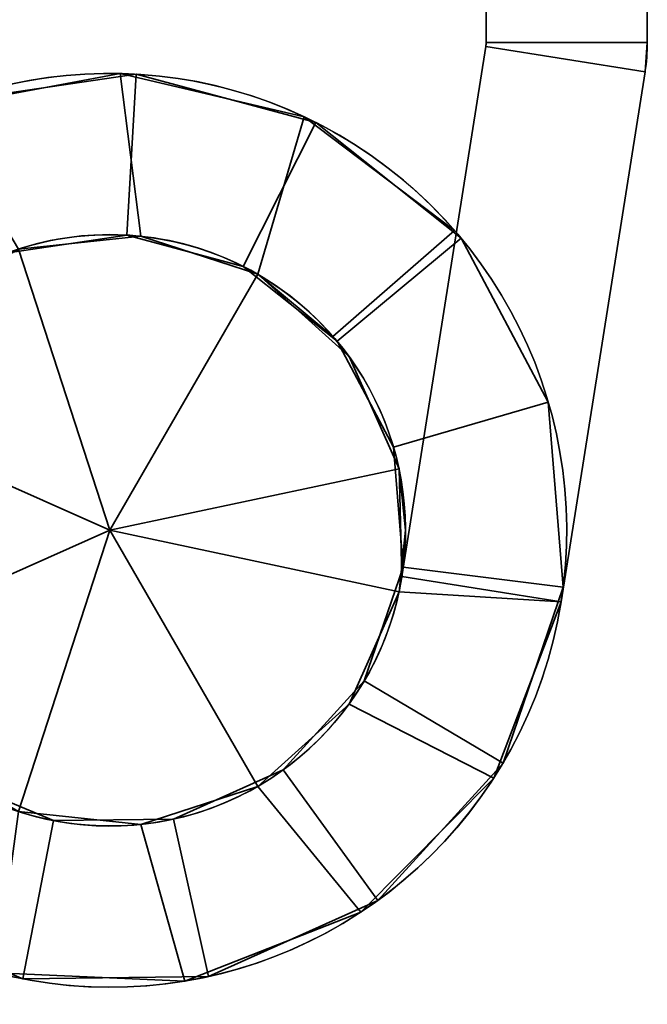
# Model space of a CAD drawing. Header units: millimetres. Extents: x -587 to 3688, y -115 to 120.
# Tile 466 of 656: x 1989 to 2000, y -69 to -51. Entities that reach past the tile are written whole.
import ezdxf

# ---------------------------------------------------------------- set-up
doc = ezdxf.new("R2010")
doc.units = ezdxf.units.MM
doc.layers.add('152', color=7, linetype='Continuous', true_color=0xffffff)

# ---------------------------------------------------------------- blocks, each defined once
blk = doc.blocks.new('UG_SURFACE_043')
at = {"layer": '152', "color": 252, "linetype": 'Continuous', "lineweight": 35}
for points in [[(2000.5, -51.423, 1822), (2000.5, -34.43, 1822), (1997.5, -34.43, 1822), (1997.5, -51.423, 1822)], [(1997.5, -51.423, 1738), (1997.5, -34.43, 1738), (2000.5, -34.43, 1738), (2000.5, -51.423, 1738)], [(1997.5, -34.43, 1738), (1997.5, -51.423, 1738), (1997.5, -39.648, 1745.228), (1997.5, -38.5, 1745)], [(1997.5, -38.5, 1815), (1997.5, -39.648, 1814.772), (1997.5, -51.423, 1822), (1997.5, -34.43, 1822)], [(2000.5, -34.43, 1822), (2000.5, -51.423, 1822), (2000.5, -39.648, 1814.772), (2000.5, -38.5, 1815)], [(2000.5, -38.5, 1745), (2000.5, -39.648, 1745.228), (2000.5, -51.423, 1738), (2000.5, -34.43, 1738)], [(1997.5, -41.5, 1776), (1997.5, -41.272, 1774.852), (1997.5, -39.648, 1758.772), (1997.5, -51.423, 1822)], [(1997.5, -51.423, 1822), (1997.5, -39.648, 1758.772), (1997.5, -40.621, 1758.121)], [(1997.5, -51.423, 1738), (1997.5, -40.621, 1745.879), (1997.5, -39.648, 1745.228)], [(1997.5, -39.648, 1814.772), (1997.5, -40.621, 1814.121), (1997.5, -51.423, 1822)], [(2000.5, -51.423, 1822), (2000.5, -39.648, 1758.772), (2000.5, -41.272, 1774.852), (2000.5, -41.5, 1776)], [(2000.5, -51.423, 1822), (2000.5, -40.621, 1814.121), (2000.5, -39.648, 1814.772)], [(2000.5, -39.648, 1745.228), (2000.5, -40.621, 1745.879), (2000.5, -51.423, 1738)], [(2000.5, -40.621, 1758.121), (2000.5, -39.648, 1758.772), (2000.5, -51.423, 1822)], [(1997.5, -51.423, 1822), (1997.5, -40.621, 1814.121), (1997.5, -41.272, 1813.148)], [(1997.5, -40.621, 1758.121), (1997.5, -41.272, 1757.148), (1997.5, -51.423, 1822)], [(1997.5, -41.272, 1746.852), (1997.5, -40.621, 1745.879), (1997.5, -51.423, 1738)], [(2000.5, -51.423, 1822), (2000.5, -40.621, 1786.121), (2000.5, -41.272, 1802.852), (2000.5, -41.5, 1804)], [(2000.5, -41.272, 1813.148), (2000.5, -40.621, 1814.121), (2000.5, -51.423, 1822)], [(2000.5, -51.423, 1822), (2000.5, -41.272, 1757.148), (2000.5, -40.621, 1758.121)], [(2000.5, -51.423, 1738), (2000.5, -40.621, 1745.879), (2000.5, -41.272, 1746.852)], [(2000.5, -41.272, 1785.148), (2000.5, -40.621, 1786.121), (2000.5, -51.423, 1822)], [(1997.5, -51.423, 1822), (1997.5, -41.5, 1804), (1997.5, -41.272, 1802.852), (1997.5, -41.5, 1784)], [(1997.5, -51.423, 1822), (1997.5, -41.272, 1813.148), (1997.5, -41.5, 1812)], [(1997.5, -51.423, 1738), (1997.5, -51.423, 1822), (1997.5, -41.272, 1757.148), (1997.5, -41.5, 1756)], [(1997.5, -41.5, 1748), (1997.5, -41.272, 1746.852), (1997.5, -51.423, 1738)], [(2000.5, -41.5, 1812), (2000.5, -41.272, 1813.148), (2000.5, -51.423, 1822)], [(2000.5, -41.5, 1784), (2000.5, -41.272, 1785.148), (2000.5, -51.423, 1822)], [(2000.5, -51.423, 1738), (2000.5, -41.272, 1746.852), (2000.5, -41.5, 1748)], [(2000.5, -41.5, 1756), (2000.5, -41.272, 1757.148), (2000.5, -51.423, 1822), (2000.5, -51.423, 1738)], [(1997.5, -51.423, 1822), (1997.5, -41.5, 1812), (1997.5, -41.5, 1804)], [(1997.5, -41.5, 1784), (1997.5, -41.5, 1776), (1997.5, -51.423, 1822)], [(1997.5, -41.5, 1756), (1997.5, -41.5, 1748), (1997.5, -51.423, 1738)], [(2000.5, -41.5, 1804), (2000.5, -41.5, 1812), (2000.5, -51.423, 1822)], [(2000.5, -41.5, 1776), (2000.5, -41.5, 1784), (2000.5, -51.423, 1822)], [(2000.5, -51.423, 1738), (2000.5, -41.5, 1748), (2000.5, -41.5, 1756)], [(1997.494, -51.501, 1738), (1997.494, -51.501, 1822), (1997.5, -51.423, 1822), (1997.5, -51.423, 1738)], [(1997.5, -51.423, 1822), (1997.494, -51.501, 1822), (2000.457, -51.97, 1822), (2000.5, -51.423, 1822)], [(2000.5, -51.423, 1738), (2000.457, -51.97, 1738), (1997.494, -51.501, 1738), (1997.5, -51.423, 1738)], [(2000.5, -51.423, 1738), (2000.5, -51.423, 1822), (2000.457, -51.97, 1822), (2000.457, -51.97, 1738)], [(1995.932, -61.36, 1738), (1995.932, -61.36, 1822), (1997.494, -51.501, 1822), (1997.494, -51.501, 1738)], [(1998.895, -61.83, 1822), (2000.457, -51.97, 1822), (1997.494, -51.501, 1822), (1995.932, -61.36, 1822)], [(1995.932, -61.36, 1738), (1997.494, -51.501, 1738), (2000.457, -51.97, 1738), (1998.895, -61.83, 1738)], [(1987.242, -52.649, 1738), (1987.242, -52.649, 1822), (1990.694, -52.002, 1822), (1990.694, -52.002, 1738)], [(1990.694, -52.002, 1822), (1987.242, -52.649, 1822), (1988.8, -55.269, 1822), (1991.075, -55.03, 1822)], [(1991.075, -55.03, 1738), (1988.8, -55.269, 1738), (1987.242, -52.649, 1738), (1990.694, -52.002, 1738)], [(1990.694, -52.002, 1738), (1990.694, -52.002, 1822), (1994.113, -52.806, 1822), (1994.113, -52.806, 1738)], [(1994.113, -52.806, 1822), (1990.694, -52.002, 1822), (1991.075, -55.03, 1822), (1993.25, -55.737, 1822)], [(1993.25, -55.737, 1738), (1991.075, -55.03, 1738), (1990.694, -52.002, 1738), (1994.113, -52.806, 1738)], [(2000.457, -51.97, 1738), (2000.457, -51.97, 1822), (1998.895, -61.83, 1822), (1998.895, -61.83, 1738)], [(1993.25, -55.737, 1822), (1994.651, -56.892, 1822), (1996.915, -54.923, 1822), (1994.113, -52.806, 1822)], [(1994.113, -52.806, 1738), (1996.915, -54.923, 1738), (1994.651, -56.892, 1738), (1993.25, -55.737, 1738)], [(1994.113, -52.806, 1738), (1994.113, -52.806, 1822), (1996.915, -54.923, 1822), (1996.915, -54.923, 1738)], [(1994.651, -56.892, 1822), (1994.651, -56.892, 1738), (1996.915, -54.923, 1738), (1996.915, -54.923, 1822)], [(1993.25, -55.737, 1860), (1991.075, -55.03, 1860), (1988.8, -55.269, 1860), (1990.5, -60.5, 1860)], [(1991.075, -55.03, 1738), (1991.075, -55.03, 1700), (1988.8, -55.269, 1700), (1988.8, -55.269, 1738)], [(1988.8, -55.269, 1822), (1988.8, -55.269, 1860), (1991.075, -55.03, 1860), (1991.075, -55.03, 1822)], [(1988.8, -55.269, 1700), (1991.075, -55.03, 1700), (1993.25, -55.737, 1700), (1990.5, -60.5, 1700)], [(1993.25, -55.737, 1738), (1993.25, -55.737, 1700), (1991.075, -55.03, 1700), (1991.075, -55.03, 1738)], [(1991.075, -55.03, 1822), (1991.075, -55.03, 1860), (1993.25, -55.737, 1860), (1993.25, -55.737, 1822)], [(1988.8, -55.269, 1860), (1986.82, -56.413, 1860), (1985.476, -58.263, 1860), (1990.5, -60.5, 1860)], [(1985.476, -58.263, 1700), (1986.82, -56.413, 1700), (1988.8, -55.269, 1700), (1990.5, -60.5, 1700)], [(1990.5, -60.5, 1860), (1995.88, -59.356, 1860), (1994.95, -57.267, 1860), (1993.25, -55.737, 1860)], [(1993.25, -55.737, 1700), (1994.95, -57.267, 1700), (1995.88, -59.356, 1700), (1990.5, -60.5, 1700)], [(1993.25, -55.737, 1860), (1994.95, -57.267, 1860), (1994.651, -56.892, 1822)], [(1993.25, -55.737, 1700), (1993.25, -55.737, 1738), (1994.651, -56.892, 1738)], [(1994.651, -56.892, 1738), (1994.95, -57.267, 1700), (1993.25, -55.737, 1700)], [(1994.651, -56.892, 1822), (1993.25, -55.737, 1822), (1993.25, -55.737, 1860)], [(1994.651, -56.892, 1738), (1994.651, -56.892, 1822), (1994.95, -57.267, 1860), (1994.95, -57.267, 1700)], [(1994.95, -57.267, 1700), (1994.95, -57.267, 1860), (1995.88, -59.356, 1860), (1995.88, -59.356, 1700)], [(1985.476, -58.263, 1860), (1985, -60.5, 1860), (1985.476, -62.737, 1860), (1990.5, -60.5, 1860)], [(1985.476, -62.737, 1700), (1985, -60.5, 1700), (1985.476, -58.263, 1700), (1990.5, -60.5, 1700)], [(1995.88, -61.644, 1860), (1996, -60.5, 1860), (1995.88, -59.356, 1860), (1990.5, -60.5, 1860)], [(1995.88, -59.356, 1700), (1996, -60.5, 1700), (1995.88, -61.644, 1700), (1990.5, -60.5, 1700)], [(1995.88, -59.356, 1700), (1995.88, -59.356, 1860), (1995.932, -61.36, 1822), (1995.932, -61.36, 1738)], [(1995.932, -61.36, 1822), (1995.88, -59.356, 1860), (1996, -60.5, 1860)], [(1996, -60.5, 1700), (1995.88, -59.356, 1700), (1995.932, -61.36, 1738)], [(1985.476, -62.737, 1860), (1986.82, -64.587, 1860), (1988.8, -65.731, 1860), (1990.5, -60.5, 1860)], [(1988.8, -65.731, 1700), (1986.82, -64.587, 1700), (1985.476, -62.737, 1700), (1990.5, -60.5, 1700)], [(1988.8, -65.731, 1860), (1991.075, -65.97, 1860), (1993.25, -65.263, 1860), (1990.5, -60.5, 1860)], [(1993.25, -65.263, 1700), (1991.075, -65.97, 1700), (1988.8, -65.731, 1700), (1990.5, -60.5, 1700)], [(1993.25, -65.263, 1860), (1994.95, -63.733, 1860), (1995.88, -61.644, 1860), (1990.5, -60.5, 1860)], [(1990.5, -60.5, 1700), (1995.88, -61.644, 1700), (1994.95, -63.733, 1700), (1993.25, -65.263, 1700)], [(1995.88, -61.644, 1700), (1996, -60.5, 1700), (1995.932, -61.36, 1738)], [(1995.932, -61.36, 1822), (1996, -60.5, 1860), (1995.88, -61.644, 1860)], [(1995.932, -61.36, 1738), (1995.88, -61.644, 1738), (1995.88, -61.644, 1700)], [(1995.88, -61.644, 1860), (1995.88, -61.644, 1822), (1995.932, -61.36, 1822)], [(1995.932, -61.36, 1822), (1995.88, -61.644, 1822), (1998.895, -61.83, 1822)], [(1998.895, -61.83, 1738), (1995.88, -61.644, 1738), (1995.932, -61.36, 1738)], [(1994.95, -63.733, 1738), (1994.95, -63.733, 1700), (1995.88, -61.644, 1700), (1995.88, -61.644, 1738)], [(1995.88, -61.644, 1822), (1995.88, -61.644, 1860), (1994.95, -63.733, 1860), (1994.95, -63.733, 1822)], [(1995.88, -61.644, 1822), (1994.95, -63.733, 1822), (1997.641, -65.11, 1822), (1998.895, -61.83, 1822)], [(1998.895, -61.83, 1738), (1997.641, -65.11, 1738), (1994.95, -63.733, 1738), (1995.88, -61.644, 1738)], [(1998.895, -61.83, 1738), (1998.895, -61.83, 1822), (1997.641, -65.11, 1822), (1997.641, -65.11, 1738)], [(1993.25, -65.263, 1738), (1993.25, -65.263, 1700), (1994.95, -63.733, 1700), (1994.95, -63.733, 1738)], [(1994.95, -63.733, 1822), (1994.95, -63.733, 1860), (1993.25, -65.263, 1860), (1993.25, -65.263, 1822)], [(1994.95, -63.733, 1822), (1993.25, -65.263, 1822), (1995.168, -67.604, 1822), (1997.641, -65.11, 1822)], [(1997.641, -65.11, 1738), (1995.168, -67.604, 1738), (1993.25, -65.263, 1738), (1994.95, -63.733, 1738)], [(1997.641, -65.11, 1738), (1997.641, -65.11, 1822), (1995.168, -67.604, 1822), (1995.168, -67.604, 1738)], [(1991.075, -65.97, 1738), (1991.075, -65.97, 1700), (1993.25, -65.263, 1700), (1993.25, -65.263, 1738)], [(1993.25, -65.263, 1822), (1993.25, -65.263, 1860), (1991.075, -65.97, 1860), (1991.075, -65.97, 1822)], [(1993.25, -65.263, 1822), (1991.075, -65.97, 1822), (1991.897, -68.884, 1822), (1995.168, -67.604, 1822)], [(1995.168, -67.604, 1738), (1991.897, -68.884, 1738), (1991.075, -65.97, 1738), (1993.25, -65.263, 1738)], [(1991.075, -65.97, 1822), (1988.8, -65.731, 1822), (1988.388, -68.734, 1822), (1991.897, -68.884, 1822)], [(1991.897, -68.884, 1738), (1988.388, -68.734, 1738), (1988.8, -65.731, 1738), (1991.075, -65.97, 1738)], [(1988.8, -65.731, 1738), (1988.8, -65.731, 1700), (1991.075, -65.97, 1700), (1991.075, -65.97, 1738)], [(1991.075, -65.97, 1822), (1991.075, -65.97, 1860), (1988.8, -65.731, 1860), (1988.8, -65.731, 1822)], [(1995.168, -67.604, 1738), (1995.168, -67.604, 1822), (1991.897, -68.884, 1822), (1991.897, -68.884, 1738)], [(1991.897, -68.884, 1738), (1991.897, -68.884, 1822), (1988.388, -68.734, 1822), (1988.388, -68.734, 1738)]]:
    blk.add_3dface(points, dxfattribs=at)
blk = doc.blocks.new('UG_SURFACE_044')
at = {"layer": '152', "color": 252, "linetype": 'Continuous', "lineweight": 35}
for points in [[(1990.991, -52.014, 1737), (1990.991, -52.014, 1700), (1987.572, -52.52, 1700), (1987.572, -52.52, 1737)], [(1987.572, -52.52, 1700), (1990.991, -52.014, 1700), (1990.818, -55.009, 1700), (1988.606, -55.337, 1700)], [(1988.606, -55.337, 1737), (1990.818, -55.009, 1737), (1990.991, -52.014, 1737), (1987.572, -52.52, 1737)], [(1990.991, -52.014, 1860), (1990.991, -52.014, 1823), (1987.572, -52.52, 1823), (1987.572, -52.52, 1860)], [(1988.606, -55.337, 1860), (1990.818, -55.009, 1860), (1990.991, -52.014, 1860), (1987.572, -52.52, 1860)], [(1987.572, -52.52, 1823), (1990.991, -52.014, 1823), (1990.818, -55.009, 1823), (1988.606, -55.337, 1823)], [(1990.991, -52.014, 1700), (1994.329, -52.911, 1700), (1992.978, -55.59, 1700), (1990.818, -55.009, 1700)], [(1990.818, -55.009, 1737), (1992.978, -55.59, 1737), (1994.329, -52.911, 1737), (1990.991, -52.014, 1737)], [(1990.818, -55.009, 1860), (1992.978, -55.59, 1860), (1994.329, -52.911, 1860), (1990.991, -52.014, 1860)], [(1990.991, -52.014, 1823), (1994.329, -52.911, 1823), (1992.978, -55.59, 1823), (1990.818, -55.009, 1823)], [(1994.329, -52.911, 1737), (1994.329, -52.911, 1700), (1990.991, -52.014, 1700), (1990.991, -52.014, 1737)], [(1994.329, -52.911, 1860), (1994.329, -52.911, 1823), (1990.991, -52.014, 1823), (1990.991, -52.014, 1860)], [(1994.329, -52.911, 1700), (1997.034, -55.063, 1700), (1994.728, -56.982, 1700), (1992.978, -55.59, 1700)], [(1992.978, -55.59, 1737), (1994.728, -56.982, 1737), (1997.034, -55.063, 1737), (1994.329, -52.911, 1737)], [(1992.978, -55.59, 1860), (1994.728, -56.982, 1860), (1997.034, -55.063, 1860), (1994.329, -52.911, 1860)], [(1994.329, -52.911, 1823), (1997.034, -55.063, 1823), (1994.728, -56.982, 1823), (1992.978, -55.59, 1823)], [(1997.034, -55.063, 1737), (1997.034, -55.063, 1700), (1994.329, -52.911, 1700), (1994.329, -52.911, 1737)], [(1997.034, -55.063, 1860), (1997.034, -55.063, 1823), (1994.329, -52.911, 1823), (1994.329, -52.911, 1860)], [(1988.606, -55.337, 1737), (1988.606, -55.337, 1700), (1990.818, -55.009, 1700), (1990.818, -55.009, 1737)], [(1988.606, -55.337, 1860), (1988.606, -55.337, 1823), (1990.818, -55.009, 1823), (1990.818, -55.009, 1860)], [(1990.818, -55.009, 1737), (1990.818, -55.009, 1700), (1992.978, -55.59, 1700), (1992.978, -55.59, 1737)], [(1990.818, -55.009, 1860), (1990.818, -55.009, 1823), (1992.978, -55.59, 1823), (1992.978, -55.59, 1860)], [(1995.779, -58.956, 1700), (1994.728, -56.982, 1700), (1997.034, -55.063, 1700), (1998.658, -58.114, 1700)], [(1998.658, -58.114, 1737), (1997.034, -55.063, 1737), (1994.728, -56.982, 1737), (1995.779, -58.956, 1737)], [(1998.658, -58.114, 1860), (1997.034, -55.063, 1860), (1994.728, -56.982, 1860), (1995.779, -58.956, 1860)], [(1995.779, -58.956, 1823), (1994.728, -56.982, 1823), (1997.034, -55.063, 1823), (1998.658, -58.114, 1823)], [(1998.658, -58.114, 1737), (1998.658, -58.114, 1700), (1997.034, -55.063, 1700), (1997.034, -55.063, 1737)], [(1998.658, -58.114, 1860), (1998.658, -58.114, 1823), (1997.034, -55.063, 1823), (1997.034, -55.063, 1860)], [(1992.978, -55.59, 1737), (1992.978, -55.59, 1700), (1994.728, -56.982, 1700), (1994.728, -56.982, 1737)], [(1992.978, -55.59, 1860), (1992.978, -55.59, 1823), (1994.728, -56.982, 1823), (1994.728, -56.982, 1860)], [(1994.728, -56.982, 1737), (1994.728, -56.982, 1700), (1995.779, -58.956, 1700), (1995.779, -58.956, 1737)], [(1994.728, -56.982, 1860), (1994.728, -56.982, 1823), (1995.779, -58.956, 1823), (1995.779, -58.956, 1860)], [(1995.957, -61.186, 1700), (1995.779, -58.956, 1700), (1998.658, -58.114, 1700), (1998.934, -61.56, 1700)], [(1998.934, -61.56, 1737), (1998.658, -58.114, 1737), (1995.779, -58.956, 1737), (1995.957, -61.186, 1737)], [(1998.934, -61.56, 1860), (1998.658, -58.114, 1860), (1995.779, -58.956, 1860), (1995.957, -61.186, 1860)], [(1995.957, -61.186, 1823), (1995.779, -58.956, 1823), (1998.658, -58.114, 1823), (1998.934, -61.56, 1823)], [(1998.934, -61.56, 1737), (1998.934, -61.56, 1700), (1998.658, -58.114, 1700), (1998.658, -58.114, 1737)], [(1998.934, -61.56, 1860), (1998.934, -61.56, 1823), (1998.658, -58.114, 1823), (1998.658, -58.114, 1860)], [(1995.779, -58.956, 1737), (1995.779, -58.956, 1700), (1995.957, -61.186, 1700), (1995.957, -61.186, 1737)], [(1995.779, -58.956, 1860), (1995.779, -58.956, 1823), (1995.957, -61.186, 1823), (1995.957, -61.186, 1860)], [(1998.934, -61.56, 1700), (1997.815, -64.83, 1700), (1995.233, -63.302, 1700), (1995.957, -61.186, 1700)], [(1995.957, -61.186, 1737), (1995.233, -63.302, 1737), (1997.815, -64.83, 1737), (1998.934, -61.56, 1737)], [(1995.957, -61.186, 1737), (1995.957, -61.186, 1700), (1995.233, -63.302, 1700), (1995.233, -63.302, 1737)], [(1995.957, -61.186, 1860), (1995.233, -63.302, 1860), (1997.815, -64.83, 1860), (1998.934, -61.56, 1860)], [(1998.934, -61.56, 1823), (1997.815, -64.83, 1823), (1995.233, -63.302, 1823), (1995.957, -61.186, 1823)], [(1995.957, -61.186, 1860), (1995.957, -61.186, 1823), (1995.233, -63.302, 1823), (1995.233, -63.302, 1860)], [(1997.815, -64.83, 1737), (1997.815, -64.83, 1700), (1998.934, -61.56, 1700), (1998.934, -61.56, 1737)], [(1997.815, -64.83, 1860), (1997.815, -64.83, 1823), (1998.934, -61.56, 1823), (1998.934, -61.56, 1860)], [(1993.726, -64.954, 1700), (1995.233, -63.302, 1700), (1997.815, -64.83, 1700), (1995.486, -67.384, 1700)], [(1995.486, -67.384, 1737), (1997.815, -64.83, 1737), (1995.233, -63.302, 1737), (1993.726, -64.954, 1737)], [(1995.233, -63.302, 1737), (1995.233, -63.302, 1700), (1993.726, -64.954, 1700), (1993.726, -64.954, 1737)], [(1995.486, -67.384, 1860), (1997.815, -64.83, 1860), (1995.233, -63.302, 1860), (1993.726, -64.954, 1860)], [(1993.726, -64.954, 1823), (1995.233, -63.302, 1823), (1997.815, -64.83, 1823), (1995.486, -67.384, 1823)], [(1995.233, -63.302, 1860), (1995.233, -63.302, 1823), (1993.726, -64.954, 1823), (1993.726, -64.954, 1860)], [(1995.486, -67.384, 1737), (1995.486, -67.384, 1700), (1997.815, -64.83, 1700), (1997.815, -64.83, 1737)], [(1995.486, -67.384, 1860), (1995.486, -67.384, 1823), (1997.815, -64.83, 1823), (1997.815, -64.83, 1860)], [(1995.486, -67.384, 1700), (1992.333, -68.8, 1700), (1991.686, -65.871, 1700), (1993.726, -64.954, 1700)], [(1993.726, -64.954, 1737), (1991.686, -65.871, 1737), (1992.333, -68.8, 1737), (1995.486, -67.384, 1737)], [(1993.726, -64.954, 1737), (1993.726, -64.954, 1700), (1991.686, -65.871, 1700), (1991.686, -65.871, 1737)], [(1993.726, -64.954, 1860), (1991.686, -65.871, 1860), (1992.333, -68.8, 1860), (1995.486, -67.384, 1860)], [(1995.486, -67.384, 1823), (1992.333, -68.8, 1823), (1991.686, -65.871, 1823), (1993.726, -64.954, 1823)], [(1993.726, -64.954, 1860), (1993.726, -64.954, 1823), (1991.686, -65.871, 1823), (1991.686, -65.871, 1860)], [(1988.877, -68.844, 1700), (1985.689, -67.508, 1700), (1987.387, -65.034, 1700), (1989.45, -65.899, 1700)], [(1989.45, -65.899, 1737), (1987.387, -65.034, 1737), (1985.689, -67.508, 1737), (1988.877, -68.844, 1737)], [(1989.45, -65.899, 1860), (1987.387, -65.034, 1860), (1985.689, -67.508, 1860), (1988.877, -68.844, 1860)], [(1988.877, -68.844, 1823), (1985.689, -67.508, 1823), (1987.387, -65.034, 1823), (1989.45, -65.899, 1823)], [(1989.45, -65.899, 1737), (1989.45, -65.899, 1700), (1987.387, -65.034, 1700), (1987.387, -65.034, 1737)], [(1989.45, -65.899, 1860), (1989.45, -65.899, 1823), (1987.387, -65.034, 1823), (1987.387, -65.034, 1860)], [(1992.333, -68.8, 1700), (1988.877, -68.844, 1700), (1989.45, -65.899, 1700), (1991.686, -65.871, 1700)], [(1991.686, -65.871, 1737), (1989.45, -65.899, 1737), (1988.877, -68.844, 1737), (1992.333, -68.8, 1737)], [(1991.686, -65.871, 1860), (1989.45, -65.899, 1860), (1988.877, -68.844, 1860), (1992.333, -68.8, 1860)], [(1992.333, -68.8, 1823), (1988.877, -68.844, 1823), (1989.45, -65.899, 1823), (1991.686, -65.871, 1823)], [(1991.686, -65.871, 1737), (1991.686, -65.871, 1700), (1989.45, -65.899, 1700), (1989.45, -65.899, 1737)], [(1991.686, -65.871, 1860), (1991.686, -65.871, 1823), (1989.45, -65.899, 1823), (1989.45, -65.899, 1860)], [(1992.333, -68.8, 1737), (1992.333, -68.8, 1700), (1995.486, -67.384, 1700), (1995.486, -67.384, 1737)], [(1992.333, -68.8, 1860), (1992.333, -68.8, 1823), (1995.486, -67.384, 1823), (1995.486, -67.384, 1860)], [(1985.689, -67.508, 1737), (1985.689, -67.508, 1700), (1988.877, -68.844, 1700), (1988.877, -68.844, 1737)], [(1985.689, -67.508, 1860), (1985.689, -67.508, 1823), (1988.877, -68.844, 1823), (1988.877, -68.844, 1860)], [(1988.877, -68.844, 1737), (1988.877, -68.844, 1700), (1992.333, -68.8, 1700), (1992.333, -68.8, 1737)], [(1988.877, -68.844, 1860), (1988.877, -68.844, 1823), (1992.333, -68.8, 1823), (1992.333, -68.8, 1860)]]:
    blk.add_3dface(points, dxfattribs=at)
blk = doc.blocks.new('UG_SURFACE_045')
at = {"layer": '152', "color": 252, "linetype": 'Continuous', "lineweight": 35}
for points in [[(2000.5, -51.423, 387), (2000.5, -34.43, 387), (1997.5, -34.43, 387), (1997.5, -51.423, 387)], [(1997.5, -51.423, 303), (1997.5, -34.43, 303), (2000.5, -34.43, 303), (2000.5, -51.423, 303)], [(1997.5, -34.43, 303), (1997.5, -51.423, 303), (1997.5, -39.648, 310.228), (1997.5, -38.5, 310)], [(1997.5, -38.5, 380), (1997.5, -39.648, 379.772), (1997.5, -51.423, 387), (1997.5, -34.43, 387)], [(2000.5, -34.43, 387), (2000.5, -51.423, 387), (2000.5, -39.648, 379.772), (2000.5, -38.5, 380)], [(2000.5, -38.5, 310), (2000.5, -39.648, 310.228), (2000.5, -51.423, 303), (2000.5, -34.43, 303)], [(1997.5, -51.423, 303), (1997.5, -40.621, 310.879), (1997.5, -39.648, 310.228)], [(1997.5, -39.648, 379.772), (1997.5, -40.621, 379.121), (1997.5, -51.423, 387)], [(2000.5, -51.423, 387), (2000.5, -39.648, 323.772), (2000.5, -41.272, 339.852), (2000.5, -41.5, 341)], [(2000.5, -51.423, 387), (2000.5, -40.621, 379.121), (2000.5, -39.648, 379.772)], [(2000.5, -51.423, 387), (2000.5, -40.621, 323.121), (2000.5, -39.648, 323.772)], [(2000.5, -39.648, 310.228), (2000.5, -40.621, 310.879), (2000.5, -51.423, 303)], [(1997.5, -51.423, 303), (1997.5, -40.621, 366.879), (1997.5, -41.272, 350.148), (1997.5, -41.5, 349)], [(1997.5, -41.272, 311.852), (1997.5, -40.621, 310.879), (1997.5, -51.423, 303)], [(1997.5, -51.423, 387), (1997.5, -40.621, 379.121), (1997.5, -41.272, 378.148)], [(1997.5, -41.272, 367.852), (1997.5, -40.621, 366.879), (1997.5, -51.423, 303)], [(2000.5, -51.423, 387), (2000.5, -40.621, 351.121), (2000.5, -41.272, 367.852), (2000.5, -41.5, 369)], [(2000.5, -41.272, 378.148), (2000.5, -40.621, 379.121), (2000.5, -51.423, 387)], [(2000.5, -41.272, 350.148), (2000.5, -40.621, 351.121), (2000.5, -51.423, 387)], [(2000.5, -51.423, 303), (2000.5, -40.621, 310.879), (2000.5, -41.272, 311.852)], [(2000.5, -41.272, 322.148), (2000.5, -40.621, 323.121), (2000.5, -51.423, 387)], [(1997.5, -41.5, 341), (1997.5, -41.272, 322.148), (1997.5, -41.5, 321), (1997.5, -51.423, 303)], [(1997.5, -41.5, 313), (1997.5, -41.272, 311.852), (1997.5, -51.423, 303)], [(1997.5, -51.423, 387), (1997.5, -41.272, 378.148), (1997.5, -41.5, 377)], [(1997.5, -41.5, 369), (1997.5, -41.272, 367.852), (1997.5, -51.423, 303), (1997.5, -51.423, 387)], [(2000.5, -41.5, 377), (2000.5, -41.272, 378.148), (2000.5, -51.423, 387)], [(2000.5, -41.5, 349), (2000.5, -41.272, 350.148), (2000.5, -51.423, 387)], [(2000.5, -51.423, 303), (2000.5, -41.272, 311.852), (2000.5, -41.5, 313)], [(2000.5, -41.5, 321), (2000.5, -41.272, 322.148), (2000.5, -51.423, 387), (2000.5, -51.423, 303)], [(1997.5, -51.423, 303), (1997.5, -41.5, 349), (1997.5, -41.5, 341)], [(1997.5, -51.423, 303), (1997.5, -41.5, 321), (1997.5, -41.5, 313)], [(1997.5, -51.423, 387), (1997.5, -41.5, 377), (1997.5, -41.5, 369)], [(2000.5, -41.5, 369), (2000.5, -41.5, 377), (2000.5, -51.423, 387)], [(2000.5, -51.423, 387), (2000.5, -41.5, 341), (2000.5, -41.5, 349)], [(2000.5, -41.5, 313), (2000.5, -41.5, 321), (2000.5, -51.423, 303)], [(1997.494, -51.501, 303), (1997.494, -51.501, 387), (1997.5, -51.423, 387), (1997.5, -51.423, 303)], [(1997.5, -51.423, 387), (1997.494, -51.501, 387), (2000.457, -51.97, 387), (2000.5, -51.423, 387)], [(2000.5, -51.423, 303), (2000.457, -51.97, 303), (1997.494, -51.501, 303), (1997.5, -51.423, 303)], [(2000.5, -51.423, 303), (2000.5, -51.423, 387), (2000.457, -51.97, 387), (2000.457, -51.97, 303)], [(1995.932, -61.36, 303), (1995.932, -61.36, 387), (1997.494, -51.501, 387), (1997.494, -51.501, 303)], [(1998.895, -61.83, 387), (2000.457, -51.97, 387), (1997.494, -51.501, 387), (1995.932, -61.36, 387)], [(1995.932, -61.36, 303), (1997.494, -51.501, 303), (2000.457, -51.97, 303), (1998.895, -61.83, 303)], [(1987.242, -52.649, 303), (1987.242, -52.649, 387), (1990.694, -52.002, 387), (1990.694, -52.002, 303)], [(1990.694, -52.002, 387), (1987.242, -52.649, 387), (1988.8, -55.269, 387), (1991.075, -55.03, 387)], [(1991.075, -55.03, 303), (1988.8, -55.269, 303), (1987.242, -52.649, 303), (1990.694, -52.002, 303)], [(1990.694, -52.002, 303), (1990.694, -52.002, 387), (1994.113, -52.806, 387), (1994.113, -52.806, 303)], [(1994.113, -52.806, 387), (1990.694, -52.002, 387), (1991.075, -55.03, 387), (1993.25, -55.737, 387)], [(1993.25, -55.737, 303), (1991.075, -55.03, 303), (1990.694, -52.002, 303), (1994.113, -52.806, 303)], [(2000.457, -51.97, 303), (2000.457, -51.97, 387), (1998.895, -61.83, 387), (1998.895, -61.83, 303)], [(1993.25, -55.737, 387), (1994.651, -56.892, 387), (1996.915, -54.923, 387), (1994.113, -52.806, 387)], [(1994.113, -52.806, 303), (1996.915, -54.923, 303), (1994.651, -56.892, 303), (1993.25, -55.737, 303)], [(1994.113, -52.806, 303), (1994.113, -52.806, 387), (1996.915, -54.923, 387), (1996.915, -54.923, 303)], [(1994.651, -56.892, 387), (1994.651, -56.892, 303), (1996.915, -54.923, 303), (1996.915, -54.923, 387)], [(1993.25, -55.737, 425), (1991.075, -55.03, 425), (1988.8, -55.269, 425), (1990.5, -60.5, 425)], [(1991.075, -55.03, 303), (1991.075, -55.03, 265), (1988.8, -55.269, 265), (1988.8, -55.269, 303)], [(1988.8, -55.269, 387), (1988.8, -55.269, 425), (1991.075, -55.03, 425), (1991.075, -55.03, 387)], [(1988.8, -55.269, 265), (1991.075, -55.03, 265), (1993.25, -55.737, 265), (1990.5, -60.5, 265)], [(1993.25, -55.737, 303), (1993.25, -55.737, 265), (1991.075, -55.03, 265), (1991.075, -55.03, 303)], [(1991.075, -55.03, 387), (1991.075, -55.03, 425), (1993.25, -55.737, 425), (1993.25, -55.737, 387)], [(1988.8, -55.269, 425), (1986.82, -56.413, 425), (1985.476, -58.263, 425), (1990.5, -60.5, 425)], [(1985.476, -58.263, 265), (1986.82, -56.413, 265), (1988.8, -55.269, 265), (1990.5, -60.5, 265)], [(1990.5, -60.5, 425), (1995.88, -59.356, 425), (1994.95, -57.267, 425), (1993.25, -55.737, 425)], [(1993.25, -55.737, 265), (1994.95, -57.267, 265), (1995.88, -59.356, 265), (1990.5, -60.5, 265)], [(1993.25, -55.737, 425), (1994.95, -57.267, 425), (1994.651, -56.892, 387)], [(1993.25, -55.737, 265), (1993.25, -55.737, 303), (1994.651, -56.892, 303)], [(1994.651, -56.892, 303), (1994.95, -57.267, 265), (1993.25, -55.737, 265)], [(1994.651, -56.892, 387), (1993.25, -55.737, 387), (1993.25, -55.737, 425)], [(1994.95, -57.267, 425), (1994.95, -57.267, 265), (1994.651, -56.892, 303), (1994.651, -56.892, 387)], [(1994.95, -57.267, 265), (1994.95, -57.267, 425), (1995.88, -59.356, 425), (1995.88, -59.356, 265)], [(1985.476, -58.263, 425), (1985, -60.5, 425), (1985.476, -62.737, 425), (1990.5, -60.5, 425)], [(1985.476, -62.737, 265), (1985, -60.5, 265), (1985.476, -58.263, 265), (1990.5, -60.5, 265)], [(1995.88, -61.644, 425), (1996, -60.5, 425), (1995.88, -59.356, 425), (1990.5, -60.5, 425)], [(1995.88, -59.356, 265), (1996, -60.5, 265), (1995.88, -61.644, 265), (1990.5, -60.5, 265)], [(1995.88, -59.356, 265), (1995.88, -59.356, 425), (1995.932, -61.36, 387), (1995.932, -61.36, 303)], [(1995.932, -61.36, 387), (1995.88, -59.356, 425), (1996, -60.5, 425)], [(1996, -60.5, 265), (1995.88, -59.356, 265), (1995.932, -61.36, 303)], [(1985.476, -62.737, 425), (1986.82, -64.587, 425), (1988.8, -65.731, 425), (1990.5, -60.5, 425)], [(1988.8, -65.731, 265), (1986.82, -64.587, 265), (1985.476, -62.737, 265), (1990.5, -60.5, 265)], [(1988.8, -65.731, 425), (1991.075, -65.97, 425), (1993.25, -65.263, 425), (1990.5, -60.5, 425)], [(1993.25, -65.263, 265), (1991.075, -65.97, 265), (1988.8, -65.731, 265), (1990.5, -60.5, 265)], [(1993.25, -65.263, 425), (1994.95, -63.733, 425), (1995.88, -61.644, 425), (1990.5, -60.5, 425)], [(1990.5, -60.5, 265), (1995.88, -61.644, 265), (1994.95, -63.733, 265), (1993.25, -65.263, 265)], [(1995.88, -61.644, 265), (1996, -60.5, 265), (1995.932, -61.36, 303)], [(1995.932, -61.36, 387), (1996, -60.5, 425), (1995.88, -61.644, 425)], [(1995.932, -61.36, 303), (1995.88, -61.644, 303), (1995.88, -61.644, 265)], [(1995.88, -61.644, 425), (1995.88, -61.644, 387), (1995.932, -61.36, 387)], [(1995.932, -61.36, 387), (1995.88, -61.644, 387), (1998.895, -61.83, 387)], [(1998.895, -61.83, 303), (1995.88, -61.644, 303), (1995.932, -61.36, 303)], [(1994.95, -63.733, 303), (1994.95, -63.733, 265), (1995.88, -61.644, 265), (1995.88, -61.644, 303)], [(1995.88, -61.644, 387), (1995.88, -61.644, 425), (1994.95, -63.733, 425), (1994.95, -63.733, 387)], [(1995.88, -61.644, 387), (1994.95, -63.733, 387), (1997.641, -65.11, 387), (1998.895, -61.83, 387)], [(1998.895, -61.83, 303), (1997.641, -65.11, 303), (1994.95, -63.733, 303), (1995.88, -61.644, 303)], [(1998.895, -61.83, 303), (1998.895, -61.83, 387), (1997.641, -65.11, 387), (1997.641, -65.11, 303)], [(1993.25, -65.263, 303), (1993.25, -65.263, 265), (1994.95, -63.733, 265), (1994.95, -63.733, 303)], [(1994.95, -63.733, 387), (1994.95, -63.733, 425), (1993.25, -65.263, 425), (1993.25, -65.263, 387)], [(1994.95, -63.733, 387), (1993.25, -65.263, 387), (1995.168, -67.604, 387), (1997.641, -65.11, 387)], [(1997.641, -65.11, 303), (1995.168, -67.604, 303), (1993.25, -65.263, 303), (1994.95, -63.733, 303)], [(1997.641, -65.11, 303), (1997.641, -65.11, 387), (1995.168, -67.604, 387), (1995.168, -67.604, 303)], [(1991.075, -65.97, 303), (1991.075, -65.97, 265), (1993.25, -65.263, 265), (1993.25, -65.263, 303)], [(1993.25, -65.263, 387), (1993.25, -65.263, 425), (1991.075, -65.97, 425), (1991.075, -65.97, 387)], [(1993.25, -65.263, 387), (1991.075, -65.97, 387), (1991.897, -68.884, 387), (1995.168, -67.604, 387)], [(1995.168, -67.604, 303), (1991.897, -68.884, 303), (1991.075, -65.97, 303), (1993.25, -65.263, 303)], [(1991.075, -65.97, 387), (1988.8, -65.731, 387), (1988.388, -68.734, 387), (1991.897, -68.884, 387)], [(1991.897, -68.884, 303), (1988.388, -68.734, 303), (1988.8, -65.731, 303), (1991.075, -65.97, 303)], [(1988.8, -65.731, 303), (1988.8, -65.731, 265), (1991.075, -65.97, 265), (1991.075, -65.97, 303)], [(1991.075, -65.97, 387), (1991.075, -65.97, 425), (1988.8, -65.731, 425), (1988.8, -65.731, 387)], [(1995.168, -67.604, 303), (1995.168, -67.604, 387), (1991.897, -68.884, 387), (1991.897, -68.884, 303)], [(1991.897, -68.884, 303), (1991.897, -68.884, 387), (1988.388, -68.734, 387), (1988.388, -68.734, 303)]]:
    blk.add_3dface(points, dxfattribs=at)
blk = doc.blocks.new('UG_SURFACE_046')
at = {"layer": '152', "color": 252, "linetype": 'Continuous', "lineweight": 35}
for points in [[(1990.991, -52.014, 302), (1990.991, -52.014, 265), (1987.572, -52.52, 265), (1987.572, -52.52, 302)], [(1987.572, -52.52, 265), (1990.991, -52.014, 265), (1990.818, -55.009, 265), (1988.606, -55.337, 265)], [(1988.606, -55.337, 302), (1990.818, -55.009, 302), (1990.991, -52.014, 302), (1987.572, -52.52, 302)], [(1990.991, -52.014, 425), (1990.991, -52.014, 388), (1987.572, -52.52, 388), (1987.572, -52.52, 425)], [(1988.606, -55.337, 425), (1990.818, -55.009, 425), (1990.991, -52.014, 425), (1987.572, -52.52, 425)], [(1987.572, -52.52, 388), (1990.991, -52.014, 388), (1990.818, -55.009, 388), (1988.606, -55.337, 388)], [(1990.991, -52.014, 265), (1994.329, -52.911, 265), (1992.978, -55.59, 265), (1990.818, -55.009, 265)], [(1990.818, -55.009, 302), (1992.978, -55.59, 302), (1994.329, -52.911, 302), (1990.991, -52.014, 302)], [(1990.818, -55.009, 425), (1992.978, -55.59, 425), (1994.329, -52.911, 425), (1990.991, -52.014, 425)], [(1990.991, -52.014, 388), (1994.329, -52.911, 388), (1992.978, -55.59, 388), (1990.818, -55.009, 388)], [(1994.329, -52.911, 302), (1994.329, -52.911, 265), (1990.991, -52.014, 265), (1990.991, -52.014, 302)], [(1994.329, -52.911, 425), (1994.329, -52.911, 388), (1990.991, -52.014, 388), (1990.991, -52.014, 425)], [(1994.329, -52.911, 265), (1997.034, -55.063, 265), (1994.728, -56.982, 265), (1992.978, -55.59, 265)], [(1992.978, -55.59, 302), (1994.728, -56.982, 302), (1997.034, -55.063, 302), (1994.329, -52.911, 302)], [(1992.978, -55.59, 425), (1994.728, -56.982, 425), (1997.034, -55.063, 425), (1994.329, -52.911, 425)], [(1994.329, -52.911, 388), (1997.034, -55.063, 388), (1994.728, -56.982, 388), (1992.978, -55.59, 388)], [(1997.034, -55.063, 302), (1997.034, -55.063, 265), (1994.329, -52.911, 265), (1994.329, -52.911, 302)], [(1997.034, -55.063, 425), (1997.034, -55.063, 388), (1994.329, -52.911, 388), (1994.329, -52.911, 425)], [(1988.606, -55.337, 302), (1988.606, -55.337, 265), (1990.818, -55.009, 265), (1990.818, -55.009, 302)], [(1988.606, -55.337, 425), (1988.606, -55.337, 388), (1990.818, -55.009, 388), (1990.818, -55.009, 425)], [(1990.818, -55.009, 302), (1990.818, -55.009, 265), (1992.978, -55.59, 265), (1992.978, -55.59, 302)], [(1990.818, -55.009, 425), (1990.818, -55.009, 388), (1992.978, -55.59, 388), (1992.978, -55.59, 425)], [(1995.779, -58.956, 265), (1994.728, -56.982, 265), (1997.034, -55.063, 265), (1998.658, -58.114, 265)], [(1998.658, -58.114, 302), (1997.034, -55.063, 302), (1994.728, -56.982, 302), (1995.779, -58.956, 302)], [(1998.658, -58.114, 425), (1997.034, -55.063, 425), (1994.728, -56.982, 425), (1995.779, -58.956, 425)], [(1995.779, -58.956, 388), (1994.728, -56.982, 388), (1997.034, -55.063, 388), (1998.658, -58.114, 388)], [(1998.658, -58.114, 302), (1998.658, -58.114, 265), (1997.034, -55.063, 265), (1997.034, -55.063, 302)], [(1998.658, -58.114, 425), (1998.658, -58.114, 388), (1997.034, -55.063, 388), (1997.034, -55.063, 425)], [(1992.978, -55.59, 302), (1992.978, -55.59, 265), (1994.728, -56.982, 265), (1994.728, -56.982, 302)], [(1992.978, -55.59, 425), (1992.978, -55.59, 388), (1994.728, -56.982, 388), (1994.728, -56.982, 425)], [(1994.728, -56.982, 302), (1994.728, -56.982, 265), (1995.779, -58.956, 265), (1995.779, -58.956, 302)], [(1994.728, -56.982, 425), (1994.728, -56.982, 388), (1995.779, -58.956, 388), (1995.779, -58.956, 425)], [(1995.957, -61.186, 265), (1995.779, -58.956, 265), (1998.658, -58.114, 265), (1998.934, -61.56, 265)], [(1998.934, -61.56, 302), (1998.658, -58.114, 302), (1995.779, -58.956, 302), (1995.957, -61.186, 302)], [(1998.934, -61.56, 425), (1998.658, -58.114, 425), (1995.779, -58.956, 425), (1995.957, -61.186, 425)], [(1995.957, -61.186, 388), (1995.779, -58.956, 388), (1998.658, -58.114, 388), (1998.934, -61.56, 388)], [(1998.934, -61.56, 302), (1998.934, -61.56, 265), (1998.658, -58.114, 265), (1998.658, -58.114, 302)], [(1998.934, -61.56, 425), (1998.934, -61.56, 388), (1998.658, -58.114, 388), (1998.658, -58.114, 425)], [(1995.779, -58.956, 302), (1995.779, -58.956, 265), (1995.957, -61.186, 265), (1995.957, -61.186, 302)], [(1995.779, -58.956, 425), (1995.779, -58.956, 388), (1995.957, -61.186, 388), (1995.957, -61.186, 425)], [(1998.934, -61.56, 265), (1997.815, -64.83, 265), (1995.233, -63.302, 265), (1995.957, -61.186, 265)], [(1995.957, -61.186, 302), (1995.233, -63.302, 302), (1997.815, -64.83, 302), (1998.934, -61.56, 302)], [(1995.957, -61.186, 302), (1995.957, -61.186, 265), (1995.233, -63.302, 265), (1995.233, -63.302, 302)], [(1995.957, -61.186, 425), (1995.233, -63.302, 425), (1997.815, -64.83, 425), (1998.934, -61.56, 425)], [(1998.934, -61.56, 388), (1997.815, -64.83, 388), (1995.233, -63.302, 388), (1995.957, -61.186, 388)], [(1995.957, -61.186, 425), (1995.957, -61.186, 388), (1995.233, -63.302, 388), (1995.233, -63.302, 425)], [(1997.815, -64.83, 302), (1997.815, -64.83, 265), (1998.934, -61.56, 265), (1998.934, -61.56, 302)], [(1997.815, -64.83, 425), (1997.815, -64.83, 388), (1998.934, -61.56, 388), (1998.934, -61.56, 425)], [(1993.726, -64.954, 265), (1995.233, -63.302, 265), (1997.815, -64.83, 265), (1995.486, -67.384, 265)], [(1995.486, -67.384, 302), (1997.815, -64.83, 302), (1995.233, -63.302, 302), (1993.726, -64.954, 302)], [(1995.233, -63.302, 302), (1995.233, -63.302, 265), (1993.726, -64.954, 265), (1993.726, -64.954, 302)], [(1995.486, -67.384, 425), (1997.815, -64.83, 425), (1995.233, -63.302, 425), (1993.726, -64.954, 425)], [(1993.726, -64.954, 388), (1995.233, -63.302, 388), (1997.815, -64.83, 388), (1995.486, -67.384, 388)], [(1995.233, -63.302, 425), (1995.233, -63.302, 388), (1993.726, -64.954, 388), (1993.726, -64.954, 425)], [(1995.486, -67.384, 302), (1995.486, -67.384, 265), (1997.815, -64.83, 265), (1997.815, -64.83, 302)], [(1995.486, -67.384, 425), (1995.486, -67.384, 388), (1997.815, -64.83, 388), (1997.815, -64.83, 425)], [(1995.486, -67.384, 265), (1992.333, -68.8, 265), (1991.686, -65.871, 265), (1993.726, -64.954, 265)], [(1993.726, -64.954, 302), (1991.686, -65.871, 302), (1992.333, -68.8, 302), (1995.486, -67.384, 302)], [(1993.726, -64.954, 302), (1993.726, -64.954, 265), (1991.686, -65.871, 265), (1991.686, -65.871, 302)], [(1993.726, -64.954, 425), (1991.686, -65.871, 425), (1992.333, -68.8, 425), (1995.486, -67.384, 425)], [(1995.486, -67.384, 388), (1992.333, -68.8, 388), (1991.686, -65.871, 388), (1993.726, -64.954, 388)], [(1993.726, -64.954, 425), (1993.726, -64.954, 388), (1991.686, -65.871, 388), (1991.686, -65.871, 425)], [(1988.877, -68.844, 265), (1985.689, -67.508, 265), (1987.387, -65.034, 265), (1989.45, -65.899, 265)], [(1989.45, -65.899, 302), (1987.387, -65.034, 302), (1985.689, -67.508, 302), (1988.877, -68.844, 302)], [(1989.45, -65.899, 425), (1987.387, -65.034, 425), (1985.689, -67.508, 425), (1988.877, -68.844, 425)], [(1988.877, -68.844, 388), (1985.689, -67.508, 388), (1987.387, -65.034, 388), (1989.45, -65.899, 388)], [(1989.45, -65.899, 302), (1989.45, -65.899, 265), (1987.387, -65.034, 265), (1987.387, -65.034, 302)], [(1989.45, -65.899, 425), (1989.45, -65.899, 388), (1987.387, -65.034, 388), (1987.387, -65.034, 425)], [(1992.333, -68.8, 265), (1988.877, -68.844, 265), (1989.45, -65.899, 265), (1991.686, -65.871, 265)], [(1991.686, -65.871, 302), (1989.45, -65.899, 302), (1988.877, -68.844, 302), (1992.333, -68.8, 302)], [(1991.686, -65.871, 425), (1989.45, -65.899, 425), (1988.877, -68.844, 425), (1992.333, -68.8, 425)], [(1992.333, -68.8, 388), (1988.877, -68.844, 388), (1989.45, -65.899, 388), (1991.686, -65.871, 388)], [(1991.686, -65.871, 302), (1991.686, -65.871, 265), (1989.45, -65.899, 265), (1989.45, -65.899, 302)], [(1991.686, -65.871, 425), (1991.686, -65.871, 388), (1989.45, -65.899, 388), (1989.45, -65.899, 425)], [(1992.333, -68.8, 302), (1992.333, -68.8, 265), (1995.486, -67.384, 265), (1995.486, -67.384, 302)], [(1992.333, -68.8, 425), (1992.333, -68.8, 388), (1995.486, -67.384, 388), (1995.486, -67.384, 425)], [(1985.689, -67.508, 302), (1985.689, -67.508, 265), (1988.877, -68.844, 265), (1988.877, -68.844, 302)], [(1985.689, -67.508, 425), (1985.689, -67.508, 388), (1988.877, -68.844, 388), (1988.877, -68.844, 425)], [(1988.877, -68.844, 302), (1988.877, -68.844, 265), (1992.333, -68.8, 265), (1992.333, -68.8, 302)], [(1988.877, -68.844, 425), (1988.877, -68.844, 388), (1992.333, -68.8, 388), (1992.333, -68.8, 425)]]:
    blk.add_3dface(points, dxfattribs=at)

msp = doc.modelspace()

# ---------------------------------------------------------------- linework, layer by layer
at = {"layer": '152', "color": 252, "linetype": 'Continuous', "lineweight": -3, "true_color": 0x939598}
for p, q in [((1997.5, -34.43, 1738), (1997.5, -51.423, 1738)), ((1997.5, -34.43, 1822), (1997.5, -51.423, 1822)), ((1997.5, -34.43, 303), (1997.5, -51.423, 303)), ((1997.5, -34.43, 387), (1997.5, -51.423, 387)), ((2000.5, -34.43, 1738), (2000.5, -51.423, 1738)), ((2000.5, -34.43, 1822), (2000.5, -51.423, 1822)), ((2000.5, -34.43, 303), (2000.5, -51.423, 303)), ((2000.5, -34.43, 387), (2000.5, -51.423, 387)), ((1997.5, -51.423, 1822), (1997.5, -51.423, 1738)), ((1997.5, -51.423, 387), (1997.5, -51.423, 303)), ((2000.5, -51.423, 1822), (2000.5, -51.423, 1738)), ((2000.5, -51.423, 387), (2000.5, -51.423, 303)), ((1997.494, -51.501, 1738), (1995.932, -61.36, 1738)), ((1997.494, -51.501, 1822), (1995.932, -61.36, 1822)), ((1997.494, -51.501, 303), (1995.932, -61.36, 303)), ((1997.494, -51.501, 387), (1995.932, -61.36, 387)), ((1997.494, -51.501, 1822), (1997.494, -51.501, 1738)), ((1997.494, -51.501, 387), (1997.494, -51.501, 303)), ((1997.494, -51.501, 1822), (1997.494, -51.501, 1738)), ((2000.457, -51.97, 1822), (1998.895, -61.83, 1822)), ((2000.457, -51.97, 1738), (1998.895, -61.83, 1738)), ((2000.457, -51.97, 387), (1998.895, -61.83, 387)), ((2000.457, -51.97, 303), (1998.895, -61.83, 303)), ((2000.457, -51.97, 1822), (1998.895, -61.83, 1822)), ((2000.457, -51.97, 1822), (2000.457, -51.97, 1738)), ((2000.457, -51.97, 387), (2000.457, -51.97, 303)), ((1994.651, -56.892, 1738), (1996.915, -54.923, 1738)), ((1994.651, -56.892, 1822), (1996.915, -54.923, 1822)), ((1994.651, -56.892, 303), (1996.915, -54.923, 303)), ((1994.651, -56.892, 387), (1996.915, -54.923, 387)), ((1996.915, -54.923, 1822), (1996.915, -54.923, 1738)), ((1996.915, -54.923, 387), (1996.915, -54.923, 303)), ((1994.651, -56.892, 1822), (1994.651, -56.892, 1738)), ((1994.651, -56.892, 387), (1994.651, -56.892, 303)), ((1995.932, -61.36, 1822), (1995.932, -61.36, 1738)), ((1995.932, -61.36, 387), (1995.932, -61.36, 303)), ((1995.932, -61.36, 1822), (1995.932, -61.36, 1738)), ((1998.895, -61.83, 1822), (1998.895, -61.83, 1738)), ((1998.895, -61.83, 387), (1998.895, -61.83, 303)), ((1998.895, -61.83, 1822), (1998.895, -61.83, 1738))]:
    msp.add_line(p, q, dxfattribs=at)
at = {"layer": '152', "color": 252, "linetype": 'Continuous', "lineweight": -3, "true_color": 0x939598, "extrusion": (0, 0, -1)}
for centre in [(-1990.5, -60.5, -1700), (-1990.5, -60.5, -1860), (-1990.5, -60.5, -425), (-1990.5, -60.5, -265)]:
    msp.add_circle(centre, 5.5, dxfattribs=at)
for centre, radius, start, end in [((-1990.5, -60.5, -1738), 8.5, 189, 139), ((-1990.5, -60.5, -1822), 8.5, 189, 139), ((-1990.5, -60.5, -303), 8.5, 189, 139), ((-1990.5, -60.5, -387), 8.5, 189, 139), ((-1990.5, -60.5, -1737), 8.5, 46.3918, 351.3918), ((-1990.5, -60.5, -1823), 8.5, 46.3918, 351.3918), ((-1990.5, -60.5, -302), 8.5, 46.3918, 351.3918), ((-1990.5, -60.5, -388), 8.5, 46.3918, 351.3918), ((-1997, -51.423, -1738), 0.5, 180, 189), ((-1997, -51.423, -1822), 0.5, 180, 189), ((-1997, -51.423, -387), 0.5, 180, 189), ((-1997, -51.423, -303), 0.5, 180, 189), ((-1997, -51.423, -1738), 3.5, 180, 189), ((-1997, -51.423, -1822), 3.5, 180, 189), ((-1997, -51.423, -303), 3.5, 180, 189), ((-1997, -51.423, -387), 3.5, 180, 189), ((-1990.5, -60.5, -1738), 5.5, 189, 139), ((-1990.5, -60.5, -1822), 5.5, 189, 139), ((-1990.5, -60.5, -303), 5.5, 189, 139), ((-1990.5, -60.5, -387), 5.5, 189, 139), ((-1990.5, -60.5, -1737), 5.5, 46.3918, 351.3918), ((-1990.5, -60.5, -1823), 5.5, 46.3918, 351.3918), ((-1990.5, -60.5, -388), 5.5, 46.3918, 351.3918), ((-1990.5, -60.5, -302), 5.5, 46.3918, 351.3918)]:
    msp.add_arc(centre, radius, start, end, dxfattribs=at)
at = {"layer": '152', "color": 252, "linetype": 'Continuous', "lineweight": -3, "true_color": 0x939598}
for centre, radius in [((1990.5, -60.5, 1860), 8.5), ((1990.5, -60.5, 1700), 8.5), ((1990.5, -60.5, 425), 8.5), ((1990.5, -60.5, 265), 8.5), ((1990.5, -60.5, 1860), 5.5), ((1990.5, -60.5, 1700), 5.5), ((1990.5, -60.5, 265), 5.5), ((1990.5, -60.5, 425), 5.5)]:
    msp.add_arc(centre, radius, 188.6082, 133.6082, dxfattribs=at)

# ---------------------------------------------------------------- block references
for name in ['UG_SURFACE_044', 'UG_SURFACE_046', 'UG_SURFACE_043', 'UG_SURFACE_045']:
    msp.add_blockref(name, (0, 0), dxfattribs=at)

doc.saveas('drawing.dxf')
